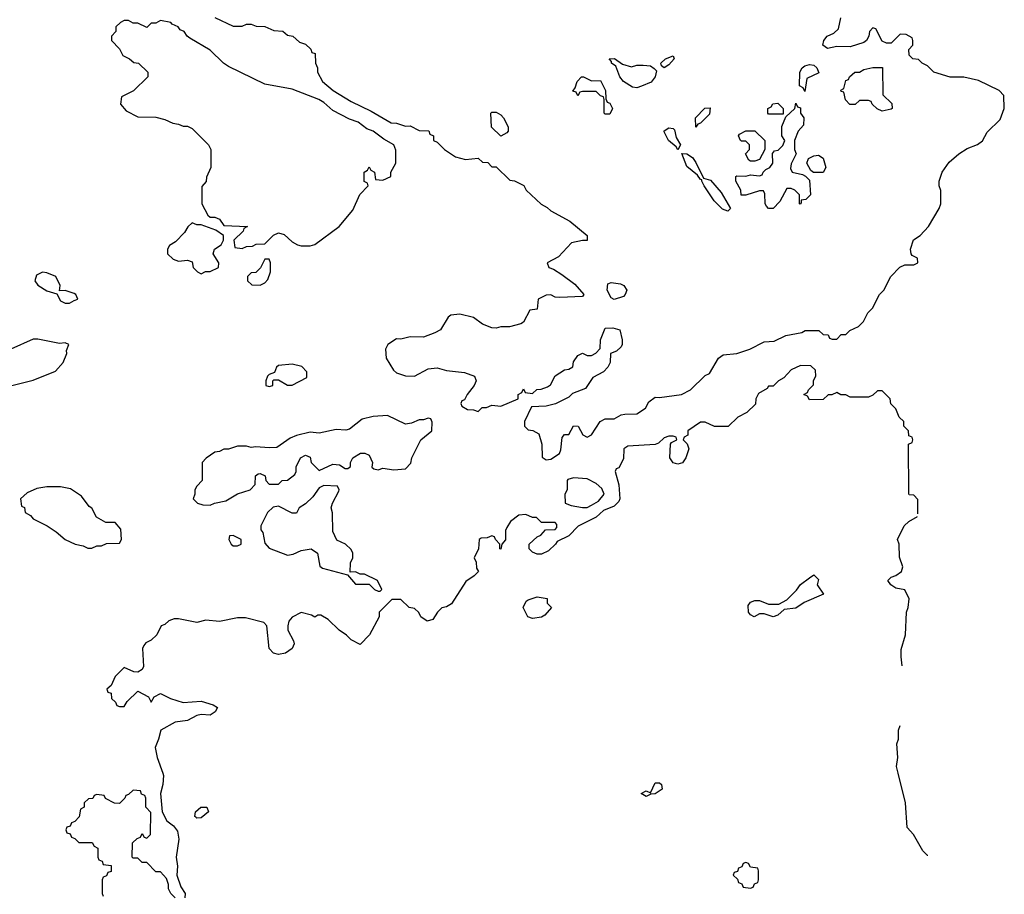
# Model space of a CAD drawing. Header units: inches. Extents: x 2671394 to 2765652, y 830470 to 955458.
# Tile 259 of 261: x 2712450 to 2716789, y 939466 to 943322. Entities that reach past the tile are written whole.
import ezdxf

# ---------------------------------------------------------------- set-up
doc = ezdxf.new("R2010")
doc.units = ezdxf.units.IN
doc.header["$MEASUREMENT"] = 0
doc.layers.add('C7913', color=7, linetype='Continuous')
doc.layers.add('C7914', color=7, linetype='Continuous')

msp = doc.modelspace()

# ---------------------------------------------------------------- linework, layer by layer
at = {"layer": 'C7913', "color": 2, "elevation": 46}
for points in [[(2713080.5, 940000), (2713084, 939990), (2713080.7, 939950), (2713070.7, 939910), (2713078, 939830), (2713098.8, 939790), (2713128.1, 939768.1), (2713144.9, 939744.9), (2713150.6, 939710), (2713138.8, 939630), (2713144.7, 939590), (2713142, 939550), (2713159.8, 939499.8), (2713178.8, 939470), (2713178, 939450)], [(2716451.3, 939638), (2716450, 939638), (2716430, 939658), (2716388, 939730), (2716360.4, 939760.4), (2716354, 939870), (2716320.8, 940000)], [(2713135.3, 939450), (2713115.3, 939470), (2713106, 939490), (2713106, 939510), (2713096.4, 939536.4), (2713070, 939566), (2713050, 939566), (2713010, 939606), (2712990, 939606), (2712970, 939626), (2712950, 939626), (2712946, 939630), (2712947.3, 939692.7), (2712967.3, 939712.7), (2712982, 939718), (2712990, 939734), (2712998, 939718), (2713010, 939714), (2713026, 939730), (2713027.3, 939827.3), (2713006, 939850), (2713006, 939890), (2713002, 939902), (2712987.3, 939907.3), (2712982, 939922), (2712950, 939926), (2712930, 939906), (2712918, 939902), (2712914, 939890), (2712890, 939866), (2712868.4, 939868.4), (2712828.4, 939888.4), (2712822, 939902), (2712790, 939906), (2712778, 939902), (2712771.6, 939888.4), (2712752.7, 939887.3), (2712734, 939870), (2712734, 939850), (2712718, 939842), (2712712.7, 939807.3), (2712692.7, 939787.3), (2712678, 939782), (2712672.7, 939767.3), (2712658, 939762), (2712654, 939750), (2712658, 939738), (2712672.7, 939732.7), (2712678, 939718), (2712692.7, 939712.7), (2712710, 939694), (2712770, 939694), (2712778, 939678), (2712794, 939670), (2712794, 939630), (2712798, 939618), (2712812.7, 939612.7), (2712818, 939598), (2712852.7, 939592.7), (2712852.7, 939567.3), (2712838, 939562), (2712832.7, 939547.3), (2712818, 939542), (2712814, 939530), (2712814, 939470), (2712818, 939458)]]:
    msp.add_lwpolyline(points, dxfattribs=at)
at = {"layer": 'C7913', "color": 2}
for points, elevation in [([(2715210, 939898), (2715188, 939910), (2715210, 939922), (2715230, 939914), (2715250, 939958), (2715270, 939958), (2715278, 939950), (2715281, 939930), (2715250, 939909), (2715231.6, 939908.4)], 46), ([(2713230, 939802), (2713225.6, 939805.6), (2713222, 939810), (2713224, 939830), (2713248, 939850), (2713274, 939850), (2713282, 939830), (2713250, 939804)], 46), ([(2715650, 939606), (2715638, 939602), (2715632.7, 939587.3), (2715618, 939582), (2715612.7, 939567.3), (2715598, 939562), (2715594, 939550), (2715612.7, 939532.7), (2715618, 939518), (2715632.7, 939512.7), (2715638, 939498), (2715670, 939494), (2715682, 939498), (2715687.3, 939512.7), (2715702, 939518), (2715706, 939530), (2715706, 939570), (2715702, 939582), (2715670, 939586), (2715662, 939602)], 50)]:
    msp.add_lwpolyline(points, close=True, dxfattribs=dict(at, elevation=elevation))
at = {"layer": 'C7914', "color": 2, "elevation": 46}
for points in [[(2713070, 943318), (2713050, 943306), (2713030, 943306), (2713010, 943288), (2712970, 943306), (2712950, 943306), (2712930, 943318), (2712910, 943318), (2712894, 943310), (2712874, 943290), (2712874, 943270), (2712854, 943250), (2712854, 943230), (2712890, 943194), (2712904.7, 943164.7), (2712934, 943150), (2712952.7, 943132.7), (2712974, 943130), (2713014, 943090), (2713014, 943070), (2712951.1, 943008.9), (2712898, 942982), (2712894, 942950), (2712919.6, 942919.6), (2712970, 942894), (2713050, 942892), (2713090, 942882), (2713125.4, 942865.4), (2713150, 942862), (2713170, 942852), (2713190, 942852), (2713210, 942842), (2713282, 942770), (2713292, 942750), (2713292, 942670), (2713272.7, 942627.3), (2713271.6, 942608.4), (2713252.7, 942587.3), (2713252, 942510), (2713279.6, 942459.6), (2713290, 942452), (2713310, 942451.3), (2713330, 942442), (2713350, 942414), (2713454, 942410), (2713438, 942402), (2713434, 942390), (2713394, 942350), (2713398, 942318), (2713430, 942314), (2713450, 942322), (2713476.4, 942323.6), (2713492.7, 942332.7), (2713530, 942334), (2713568, 942372), (2713590, 942382), (2713615.3, 942375.3), (2713650, 942342), (2713674, 942330), (2713690, 942324.7), (2713730, 942324.7), (2713750, 942331.3), (2713858, 942410), (2713918, 942482), (2713949.1, 942550.9), (2713986, 942590), (2713982, 942602), (2713968.4, 942608.4), (2713968, 942650), (2713982, 942658), (2713990, 942674), (2713998, 942658), (2714014, 942650), (2714018, 942618), (2714050, 942614), (2714086, 942630), (2714086, 942650), (2714108, 942690), (2714107.3, 942747.3), (2714098, 942770), (2714054.6, 942794.6), (2714008, 942830), (2713980.1, 942840.1), (2713942, 942870), (2713903.2, 942883.2), (2713830, 942921.2), (2713790, 942957.2), (2713768.7, 942970), (2713650, 943015.1), (2713530, 943038), (2713370, 943115.3), (2713348, 943130), (2713290, 943188), (2713200.2, 943240.2), (2713188, 943250), (2713175.3, 943270), (2713157.2, 943277.2), (2713148, 943290), (2713122, 943302), (2713115.3, 943310)], [(2715146, 943114), (2715170, 943122), (2715198, 943122), (2715230, 943118), (2715246.4, 943106.4), (2715256, 943096), (2715250.6, 943069.4), (2715233.2, 943046.8), (2715190, 943029), (2715170, 943022), (2715150, 943024), (2715110, 943049.3), (2715095.1, 943070), (2715077.2, 943117.2), (2715058, 943130), (2715058, 943138), (2715048, 943150), (2715070.6, 943150.6), (2715106, 943126)], [(2715290, 943109.2), (2715278, 943118), (2715275.3, 943130), (2715295.3, 943150), (2715330, 943162), (2715334, 943150), (2715310, 943122.7)], [(2715910, 943006), (2715902, 943022), (2715886, 943030), (2715888, 943090), (2715898, 943110), (2715910, 943118), (2715930, 943124.7), (2715950, 943122), (2715962, 943110), (2715971.6, 943088.4), (2715918, 943062)], [(2716250, 942918), (2716228.9, 942928.9), (2716206, 942950), (2716202, 942962), (2716190, 942966), (2716150, 942966), (2716131.6, 942948.4), (2716108.4, 942948.4), (2716088.4, 942968.4), (2716082, 943002), (2716070, 943006), (2716068.4, 943011.6), (2716082, 943018), (2716090, 943054), (2716102, 943058), (2716106, 943070), (2716129.3, 943090.7), (2716150, 943091.3), (2716170, 943102), (2716210, 943111.3), (2716251.6, 943111.6), (2716254, 942990), (2716292.7, 942952.7), (2716294, 942930), (2716290, 942928)], [(2714970, 943052), (2715010, 943054), (2715031.3, 943010), (2715032.7, 942972.7), (2715038, 942958), (2715050, 942954), (2715062, 942930), (2715050, 942906), (2715030, 942906), (2715026, 942910), (2715026, 942970), (2715022, 942982), (2715010, 942986), (2714990, 943006), (2714930, 943006), (2714918, 943002), (2714910, 942986), (2714902, 943002), (2714887.3, 943007.3), (2714898, 943022), (2714906, 943050), (2714926, 943070), (2714934, 943070)], [(2715430, 942848), (2715428, 942890), (2715468.4, 942931.6), (2715492.7, 942932.7), (2715490, 942906), (2715450, 942866), (2715438, 942862)], [(2715888.9, 942508.9), (2715886, 942510), (2715886, 942550), (2715866, 942570), (2715850, 942578), (2715830, 942578), (2715799.8, 942520.2), (2715770, 942489.2), (2715750, 942489), (2715740.2, 942500.2), (2715735.3, 942510), (2715733.6, 942553.6), (2715727.3, 942567.3), (2715710, 942568), (2715650, 942548), (2715628.7, 942548.7), (2715628, 942570), (2715606, 942610), (2715606, 942630), (2715610, 942634), (2715650, 942632), (2715670, 942638), (2715710, 942634), (2715722, 942638), (2715726, 942650), (2715738, 942662), (2715755.3, 942670), (2715768, 942690), (2715767.3, 942732.7), (2715776.4, 942743.6), (2715792.5, 942747.5), (2715813.2, 942766.8), (2715822, 942790), (2715808.7, 942810), (2715808.4, 942851.6), (2715826, 942894), (2715866, 942930), (2715870, 942954), (2715878, 942938), (2715890, 942934), (2715891.3, 942910), (2715904.7, 942890), (2715903.6, 942856.4), (2715881, 942830), (2715864.7, 942790), (2715864.7, 942750), (2715872, 942730), (2715850, 942686), (2715846, 942666), (2715854, 942650), (2715899.6, 942639.6), (2715912.7, 942632.7), (2715930, 942614), (2715934, 942550), (2715914, 942530), (2715894, 942526), (2715894, 942514)], [(2715750, 942906), (2715746, 942910), (2715746, 942930), (2715762, 942938), (2715768.4, 942951.6), (2715790, 942954), (2715814, 942930), (2715814, 942906), (2715810, 942906)], [(2714570, 942808), (2714528.4, 942848.4), (2714526, 942910), (2714530, 942914), (2714550, 942914), (2714570, 942902), (2714582, 942890), (2714602, 942850), (2714602, 942830), (2714596.9, 942823.1)], [(2715350, 942748), (2715342, 942762), (2715308.7, 942790), (2715290, 942828), (2715290, 942832), (2715310, 942844.7), (2715330, 942842), (2715336, 942836), (2715342.8, 942802.8), (2715362, 942770)], [(2715670, 942698), (2715663.1, 942703.1), (2715648, 942730), (2715666, 942750), (2715666, 942770), (2715650, 942786), (2715630, 942786), (2715626, 942790), (2715618, 942810), (2715622, 942818), (2715650, 942832), (2715690, 942832), (2715734, 942790), (2715734, 942750), (2715710, 942706), (2715690, 942698)], [(2715570, 942478), (2715547, 942487), (2715510, 942524), (2715466, 942590), (2715455.3, 942610), (2715456.4, 942616.4), (2715450, 942618), (2715436.4, 942636.4), (2715390, 942675.3), (2715367.3, 942732.7), (2715390, 942731.3), (2715414.4, 942714.4), (2715430, 942692), (2715463.6, 942623.6), (2715494, 942614), (2715540.7, 942560.7), (2715582, 942490)], [(2715948, 942648), (2715936.4, 942656.4), (2715918, 942690), (2715926, 942710), (2715950, 942722), (2715970, 942724.7), (2715991.1, 942711.1), (2716002, 942670), (2715990, 942648)], [(2713210, 942426), (2713191.6, 942408.4), (2713176.9, 942383.1), (2713136.9, 942343.1), (2713110, 942326), (2713102, 942310), (2713102, 942290), (2713126.4, 942266.4), (2713138, 942262), (2713150, 942258), (2713190, 942262), (2713210, 942254), (2713214, 942230), (2713234, 942210), (2713250, 942202), (2713268.4, 942211.6), (2713290, 942212), (2713326, 942230), (2713328, 942250), (2713302, 942290), (2713308, 942310), (2713338, 942330), (2713348, 942350), (2713348, 942370), (2713314, 942394), (2713250, 942418), (2713230, 942418)], [(2713550, 942266), (2713530, 942266), (2713511.3, 942228.7), (2713490, 942208), (2713470, 942206), (2713454, 942190), (2713454, 942170), (2713472.7, 942152.7), (2713510, 942151.3), (2713530, 942162), (2713543.1, 942176.9), (2713555.3, 942210), (2713555.3, 942250)], [(2712551, 942209), (2712524, 942196), (2712516, 942170), (2712530, 942151.3), (2712570, 942126.8), (2712614, 942114), (2712630, 942082), (2712650, 942072), (2712670, 942072), (2712690, 942084.7), (2712706, 942090), (2712698, 942110), (2712690, 942115.3), (2712650, 942128), (2712626, 942126), (2712628.7, 942150), (2712608.7, 942190), (2712570, 942206)], [(2715070, 942088), (2715056.4, 942096.4), (2715038, 942130), (2715042, 942158), (2715056.4, 942163.6), (2715098, 942158), (2715112, 942150), (2715124.7, 942130), (2715118, 942110), (2715110, 942102)], [(2713650, 941804), (2713590, 941798), (2713582, 941790), (2713572.7, 941767.3), (2713550, 941758), (2713542, 941750), (2713534, 941730), (2713534, 941710), (2713550, 941704.7), (2713566, 941710), (2713566, 941730), (2713570, 941734), (2713590, 941734), (2713630, 941711.3), (2713650, 941711.3), (2713715.3, 941744.7), (2713715.3, 941770), (2713692.9, 941792.9)], [(2714070, 941577.2), (2714007.1, 941572.9), (2713959.8, 941560.2), (2713903.5, 941516.5), (2713887.3, 941512.7), (2713845.2, 941514.8), (2713770, 941499), (2713730, 941504), (2713670, 941489), (2713642.5, 941477.5), (2713583.6, 941436.4), (2713550, 941434), (2713490, 941439), (2713470, 941435.3), (2713450, 941442), (2713410, 941442), (2713370, 941428), (2713350, 941428), (2713330, 941418), (2713310, 941415.3), (2713271.6, 941388.4), (2713254, 941370), (2713254, 941290), (2713230, 941266), (2713222, 941250), (2713222, 941230), (2713214, 941210), (2713234, 941190), (2713256.4, 941183.6), (2713290, 941182), (2713308.9, 941191.1), (2713358.6, 941201.4), (2713410, 941231.3), (2713466, 941250), (2713487.3, 941272.7), (2713488.4, 941311.6), (2713500.4, 941319.6), (2713510, 941322), (2713531.1, 941311.1), (2713534, 941290), (2713550, 941274), (2713590, 941274), (2713606, 941290), (2713630, 941291.3), (2713663.1, 941316.9), (2713668.7, 941330), (2713668.9, 941351.1), (2713688, 941390), (2713710, 941402), (2713730, 941394), (2713734, 941370), (2713770, 941334), (2713830, 941362), (2713859.6, 941359.6), (2713883.6, 941343.6), (2713896.4, 941343.6), (2713907.3, 941352.7), (2713908, 941370), (2713918, 941390), (2713951.1, 941411.1), (2713971.1, 941411.1), (2713990, 941402), (2714004.7, 941370), (2714002, 941350), (2714010, 941342), (2714030, 941338), (2714050, 941344.7), (2714098, 941338), (2714150, 941342), (2714173.6, 941366.4), (2714178, 941390), (2714218, 941470), (2714266, 941510), (2714267.3, 941547.3), (2714262, 941562), (2714250, 941566), (2714230, 941558), (2714210, 941558), (2714176.9, 941543.1), (2714150, 941539)], [(2714890, 941302), (2714865.4, 941294.6), (2714862, 941290), (2714862, 941250), (2714852, 941230), (2714854, 941190), (2714879.6, 941179.6), (2714930, 941172), (2714950, 941172), (2714970, 941182), (2715000.4, 941199.6), (2715026, 941230), (2715014.6, 941254.6), (2714990, 941278), (2714950, 941298)], [(2712630, 941262), (2712570, 941262), (2712525.4, 941254.6), (2712483.6, 941236.4), (2712454, 941210), (2712458, 941178), (2712471.6, 941171.6), (2712474, 941150), (2712496.9, 941136.9), (2712510, 941122), (2712570.9, 941090.9), (2712610, 941064.7), (2712651.1, 941031.1), (2712694, 941010), (2712730, 941002), (2712750, 940992), (2712767.3, 940992.7), (2712790, 941002), (2712810, 941002), (2712832.7, 941012.7), (2712890, 941014), (2712898, 941030), (2712896.4, 941076.4), (2712870, 941106), (2712830, 941106), (2712788.9, 941128.9), (2712768.4, 941168.4), (2712756.4, 941176.4), (2712722, 941222), (2712673.2, 941253.2)], [(2713790, 941268), (2713770, 941258), (2713741.4, 941218.6), (2713710, 941188), (2713682, 941170), (2713670, 941146), (2713650, 941146), (2713590, 941178), (2713566.4, 941173.6), (2713542, 941150), (2713512, 941090), (2713512.7, 941072.7), (2713522, 941062), (2713530, 941014), (2713550, 940992), (2713630, 940962), (2713654.6, 940965.4), (2713690, 940982), (2713734, 940990), (2713762, 940970), (2713772.7, 940912.7), (2713783.6, 940903.6), (2713894, 940874), (2713930, 940834), (2713990, 940834), (2714014, 940810), (2714030, 940802), (2714038, 940802), (2714046, 940810), (2714026, 940850), (2713970, 940878), (2713950, 940878), (2713930, 940888), (2713906, 940886), (2713907.3, 940927.3), (2713918, 940950), (2713918, 940970), (2713910, 940986), (2713886, 941010), (2713847.3, 941027.3), (2713830, 941066), (2713828.4, 941148.4), (2713822, 941170), (2713828, 941190), (2713856.4, 941243.6), (2713858, 941250), (2713850, 941266)], [(2713390, 941048), (2713374, 941046), (2713372, 941030), (2713382, 941010), (2713390, 941002), (2713410, 941002), (2713426, 941010), (2713426, 941030)], [(2715770, 940689.4), (2715730, 940702), (2715710, 940702), (2715686, 940690), (2715670, 940698), (2715662, 940710), (2715660.4, 940739.6), (2715670, 940754), (2715690, 940762), (2715710, 940762), (2715750, 940744.7), (2715794.6, 940745.4), (2715830, 940764.7), (2715872.9, 940807.1), (2715890, 940832), (2715930, 940862), (2715950, 940874), (2715970, 940854), (2715964.7, 940830), (2715992, 940790), (2715906.6, 940753.4), (2715870, 940727.3), (2715818, 940722), (2715790, 940697.2)], [(2714710, 940682), (2714688.9, 940688.9), (2714669, 940730), (2714682, 940758), (2714690, 940764.7), (2714730, 940778), (2714774, 940770), (2714774, 940750), (2714794, 940730), (2714763.6, 940696.4), (2714750, 940688)]]:
    msp.add_lwpolyline(points, close=True, dxfattribs=at)
for points in [[(2713310, 943332), (2713390, 943294), (2713430, 943294), (2713450, 943302), (2713470, 943302), (2713492.7, 943292.7), (2713530, 943292), (2713570, 943274), (2713610, 943272), (2713630, 943254), (2713654, 943250), (2713683.6, 943223.6), (2713710, 943214), (2713732.7, 943192.7), (2713738, 943178), (2713752.7, 943172.7), (2713754, 943130), (2713762, 943110), (2713762, 943090), (2713784.7, 943050), (2713831.3, 943010), (2713910, 942962), (2713999.1, 942919.1), (2714087.5, 942867.5), (2714110, 942866), (2714150, 942852), (2714170, 942854), (2714210, 942834), (2714252.7, 942832.7), (2714258, 942818), (2714274, 942810), (2714274, 942790), (2714290, 942782), (2714322, 942750), (2714370, 942718), (2714414.6, 942705.4), (2714470, 942712), (2714490, 942694), (2714512.7, 942692.7), (2714530, 942674), (2714550, 942674), (2714610, 942614), (2714630, 942612), (2714671.1, 942591.1), (2714682, 942570), (2714748.1, 942508.1), (2714774.6, 942494.6), (2714790, 942478.8), (2714874.4, 942434.4), (2714951, 942370), (2714951, 942349), (2714930, 942349), (2714882, 942338), (2714823.6, 942276.4), (2714774, 942250), (2714782, 942230), (2714802.8, 942222.8), (2714839.3, 942199.3), (2714896.4, 942156.4), (2714936, 942110), (2714930, 942102), (2714830, 942097.2), (2714810, 942099), (2714790, 942108.7), (2714770, 942108), (2714734, 942090), (2714730, 942046), (2714698, 942042), (2714670, 941988), (2714658.8, 941981.2), (2714608.4, 941968.4), (2714570, 941968), (2714550, 941962), (2714530, 941964), (2714490, 941979), (2714450, 942009), (2714390, 942024), (2714350, 942019), (2714338, 942010), (2714304.7, 941955.3), (2714278.8, 941941.2), (2714230, 941922), (2714170, 941924), (2714130, 941914), (2714110, 941915.3), (2714072, 941890), (2714062, 941870), (2714064.7, 941830), (2714096.9, 941776.9), (2714110, 941764.7), (2714150, 941751.3), (2714190, 941751), (2714250, 941782.8), (2714290, 941786.8), (2714330, 941774.8), (2714410, 941766.8), (2714454, 941750), (2714462, 941730), (2714452, 941710), (2714422, 941670), (2714410, 941646), (2714398, 941642), (2714394, 941630), (2714398, 941618), (2714423.6, 941603.6), (2714450, 941602), (2714470, 941594), (2714488.4, 941611.6), (2714507.3, 941612.7), (2714530, 941622), (2714570, 941618), (2714646, 941650), (2714646, 941670), (2714662, 941678), (2714670, 941694), (2714678, 941678), (2714710, 941674), (2714728.4, 941691.6), (2714747.3, 941692.7), (2714776.4, 941703.6), (2714788.4, 941711.6), (2714810, 941751.3), (2714850, 941778), (2714870, 941782), (2714888, 941792), (2714890, 941814), (2714910, 941842), (2714930, 941851.3), (2714950, 941842), (2714970, 941842), (2714988.4, 941851.6), (2715007.3, 941872.7), (2715008.9, 941911.1), (2715030, 941962), (2715063.6, 941963.6), (2715094, 941954), (2715104.7, 941910), (2715104.7, 941890), (2715099.8, 941880.2), (2715079.8, 941860.2), (2715054, 941850), (2715052, 941810), (2715042, 941790), (2715022, 941770), (2714975.3, 941744.7), (2714943.6, 941696.4), (2714886, 941674), (2714870, 941658), (2714811.1, 941628.9), (2714770, 941618), (2714704.7, 941615.3), (2714674, 941550), (2714674, 941530), (2714690, 941514), (2714711.6, 941511.6), (2714736.9, 941496.9), (2714750.9, 941450.9), (2714752.7, 941392.7), (2714770, 941382), (2714790, 941384.7), (2714828, 941410), (2714834.6, 941425.4), (2714840.4, 941479.6), (2714850, 941494), (2714870, 941494), (2714890, 941532), (2714910.7, 941530.7), (2714931.6, 941491.6), (2714950, 941482), (2714970, 941492), (2715008, 941550), (2715030, 941562), (2715070, 941562), (2715100.4, 941579.6), (2715116.4, 941583.6), (2715170, 941584.7), (2715208, 941610), (2715222.7, 941637.3), (2715250, 941658), (2715270, 941656), (2715366, 941670), (2715406, 941690), (2715470, 941754), (2715490, 941762), (2715529.2, 941830), (2715550, 941844.9), (2715610, 941850.7), (2715668, 941870), (2715730, 941902), (2715774.6, 941905.4), (2715826, 941930), (2715896.4, 941943.6), (2715911.6, 941951.6), (2715971.6, 941951.6), (2715990, 941934), (2716012.7, 941932.7), (2716018, 941918), (2716030, 941914), (2716050, 941914), (2716070, 941934), (2716090, 941934), (2716108.4, 941951.6), (2716146, 941970), (2716168.4, 941991.6), (2716188, 942030), (2716208, 942050), (2716238, 942110), (2716258, 942130), (2716288, 942190), (2716328.9, 942231.1), (2716350, 942242), (2716390, 942241), (2716408, 942250), (2716406, 942270), (2716383.1, 942283.1), (2716378, 942290), (2716375.3, 942310), (2716389.1, 942350.9), (2716418, 942370), (2716455.3, 942410), (2716502, 942490), (2716508.7, 942510), (2716508.4, 942568.4), (2716502, 942590), (2716502, 942610), (2716515.3, 942650), (2716545.6, 942694.4), (2716588, 942730), (2716625.6, 942754.4), (2716670, 942771.3), (2716692.1, 942787.9), (2716713.6, 942826.4), (2716770, 942882), (2716788.7, 942930), (2716787.3, 942987.3), (2716766, 943010), (2716674.6, 943054.6), (2716610, 943068), (2716550, 943068.7), (2716478, 943090), (2716450, 943118), (2716426, 943130), (2716410, 943146), (2716386, 943150), (2716370, 943166), (2716368, 943190), (2716386, 943210), (2716386, 943230), (2716382, 943242), (2716356.4, 943256.4), (2716330, 943258), (2716290, 943218), (2716270, 943218), (2716250, 943228), (2716222, 943282), (2716210, 943286), (2716194, 943270), (2716192, 943250), (2716182, 943230), (2716170, 943222), (2716110, 943202), (2716050, 943204), (2716010, 943195.3), (2715989.3, 943209.3), (2715994, 943230), (2716008.7, 943250), (2716038, 943262), (2716058, 943282), (2716069, 943330)], [(2712410, 941708.4), (2712510, 941732.2), (2712607.3, 941772.7), (2712641.2, 941810), (2712657.2, 941850), (2712656.4, 941863.6), (2712666, 941890), (2712650, 941898), (2712626, 941894), (2712530, 941913.2), (2712510, 941913.2), (2712411.3, 941870)], [(2716407.9, 941143.6), (2716407.3, 941207.3), (2716390, 941226), (2716370, 941228), (2716367.3, 941232.7), (2716366, 941450), (2716382, 941458), (2716386, 941470), (2716382, 941482), (2716367.3, 941487.3), (2716366, 941510), (2716346, 941530), (2716346, 941550), (2716326, 941570), (2716310, 941606), (2716288.4, 941628.4), (2716286, 941650), (2716250, 941686), (2716230, 941686), (2716210, 941666), (2716190, 941658), (2716110, 941658), (2716090, 941668), (2716068.9, 941668.9), (2716050, 941678), (2716028, 941668), (2716012, 941668), (2715990, 941648), (2715930, 941646), (2715922, 941662), (2715906, 941670), (2715922, 941678), (2715926, 941690), (2715947.3, 941712.7), (2715948.4, 941731.6), (2715958, 941750), (2715956.4, 941776.4), (2715936.4, 941796.4), (2715890, 941798), (2715850, 941778), (2715816.9, 941743.1), (2715794, 941730), (2715770, 941706), (2715750, 941706), (2715743.6, 941696.4), (2715705.4, 941674.6), (2715694, 941650), (2715692.7, 941627.3), (2715654, 941590), (2715614, 941570), (2715571.6, 941528.4), (2715511.6, 941528.4), (2715470, 941548), (2715450, 941548), (2715394, 941510), (2715394, 941490), (2715378, 941482), (2715374, 941470), (2715391.6, 941451.6), (2715398, 941430), (2715386, 941390), (2715370, 941368.7), (2715350, 941362), (2715330, 941368), (2715315.3, 941390), (2715318, 941450), (2715322, 941458), (2715346, 941470), (2715342, 941482), (2715330, 941486), (2715310, 941486), (2715290, 941478), (2715265.4, 941454.6), (2715250.8, 941449.2), (2715130, 941442), (2715112, 941430), (2715110, 941386), (2715090, 941346), (2715078, 941342), (2715074, 941330), (2715090.7, 941270.7), (2715094.8, 941210), (2715090, 941198), (2715070, 941178), (2715022, 941158), (2714990, 941129), (2714911.1, 941088.9), (2714870, 941046), (2714818, 941022), (2714811.3, 941010), (2714779.8, 940980.2), (2714750, 940965.2), (2714730, 940965.2), (2714710, 940975.3), (2714695.3, 940990), (2714695.3, 941010), (2714730, 941042), (2714746, 941050), (2714767.3, 941072.7), (2714810, 941074), (2714816.4, 941083.6), (2714816.4, 941096.4), (2714810, 941106), (2714750, 941106), (2714727.3, 941127.3), (2714710, 941128), (2714680.4, 941140.4), (2714650, 941138), (2714612, 941110), (2714596.9, 941083.1), (2714591.3, 941070), (2714591.1, 941028.9), (2714574, 941010), (2714570, 940988), (2714566, 940990), (2714566, 941010), (2714546, 941030), (2714542, 941042), (2714530, 941046), (2714510, 941038), (2714483.6, 941036.4), (2714474, 941030), (2714471.1, 940988.9), (2714452, 940950), (2714462, 940930), (2714463.6, 940903.6), (2714472, 940890), (2714452, 940870), (2714415.3, 940844.7), (2714353, 940747), (2714330, 940734), (2714310, 940729), (2714291, 940710), (2714270, 940678), (2714246, 940670), (2714218, 940690), (2714208.4, 940708.4), (2714190, 940726), (2714166, 940730), (2714130, 940766), (2714090, 940766), (2714034, 940710), (2714034, 940690), (2713992, 940610), (2713950, 940568), (2713910, 940588.7), (2713890, 940608.7), (2713858, 940630), (2713810, 940678), (2713776.4, 940696.4), (2713763.6, 940696.4), (2713750, 940688), (2713736.4, 940696.4), (2713690, 940708.7), (2713650, 940688.7), (2713636, 940670), (2713631, 940650), (2713631, 940630), (2713656, 940584), (2713658.8, 940570), (2713651, 940550), (2713622, 940530), (2713590, 940523.7), (2713568, 940530), (2713549, 940550), (2713539, 940650), (2713525.2, 940665.2), (2713445.4, 940685.4), (2713410, 940685.1), (2713330.4, 940669.6), (2713270, 940675.1), (2713230, 940664), (2713150, 940680.9), (2713130, 940681.2), (2713107.9, 940672.1), (2713090, 940655.3), (2713074, 940650), (2713054, 940610), (2713030, 940586), (2713005.4, 940574.6), (2712996.9, 940563.1), (2712991.3, 940550), (2712996, 940470), (2712990, 940458), (2712970, 940446), (2712952.7, 940447.3), (2712910, 940466), (2712870, 940426), (2712852.7, 940387.3), (2712834, 940370), (2712838, 940358), (2712852.7, 940352.7), (2712854, 940330), (2712872.7, 940312.7), (2712878, 940298), (2712890, 940294), (2712910, 940294), (2712923.1, 940316.9), (2712970, 940362), (2713016.9, 940336.9), (2713030, 940314), (2713043.1, 940336.9), (2713070, 940351.3), (2713114, 940330), (2713170, 940312), (2713250, 940318), (2713302, 940302), (2713322, 940290), (2713312, 940270), (2713290, 940255.3), (2713250, 940259), (2713230, 940254), (2713190, 940233.2), (2713135.2, 940224.8), (2713071.3, 940190), (2713062, 940150), (2713047.1, 940112.9), (2713056, 940070), (2713080.5, 940000)], [(2716338.5, 940474), (2716333.6, 940513.6), (2716334, 940546), (2716353.2, 940610), (2716357.2, 940710), (2716365.2, 940730), (2716369.1, 940769.1), (2716350, 940808), (2716310, 940815.3), (2716288, 940830), (2716275.3, 940850), (2716290, 940864.7), (2716310, 940871.3), (2716335.3, 940890), (2716342, 940910), (2716327.3, 940952.7), (2716326, 941010), (2716318, 941030), (2716348, 941090), (2716368, 941110), (2716406.7, 941131.3)], [(2716320.8, 940000), (2716313.2, 940030), (2716319, 940070), (2716315.3, 940130), (2716322, 940150), (2716322, 940190), (2716329.6, 940209.9)]]:
    msp.add_lwpolyline(points, dxfattribs=at)

doc.saveas('drawing.dxf')
